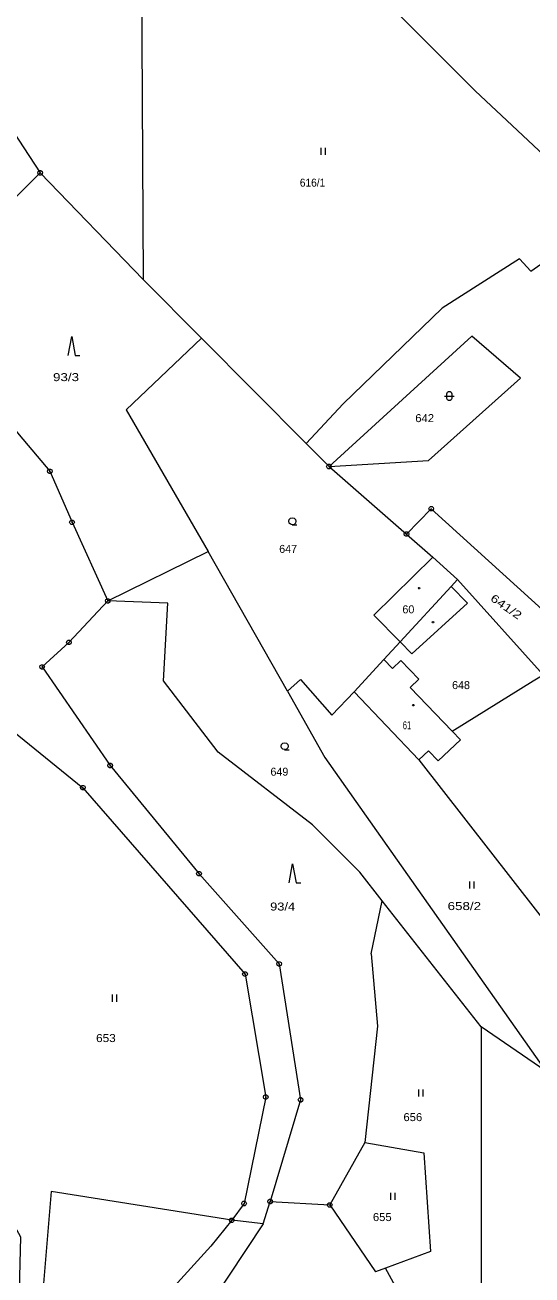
# Model space of a CAD drawing. Extents: x -687390 to -684106, y -954833 to -951648.
# Drawn here: x -687149.2 to -687041.5, y -953282.2 to -953016.7 of the extents above; entities that cross this region are included whole.
import ezdxf

# ---------------------------------------------------------------- set-up
doc = ezdxf.new("R2010")
doc.units = 0
doc.header["$LTSCALE"] = 0.68
for name, color, linetype, lineweight in [('1', 7, 'Continuous', 13), ('3', 7, 'Continuous', 13), ('4', 7, 'Continuous', 13), ('5', 7, 'Continuous', 13), ('8', 7, 'Continuous', 13)]:
    doc.layers.add(name, color=color, linetype=linetype, lineweight=lineweight)
doc.layers.add('2', color=7, linetype='Continuous')

msp = doc.modelspace()

# ---------------------------------------------------------------- linework, layer by layer
at = {"layer": '1'}
for p, q in [((-687053.63, -953030.68), (-687077.27, -953006.93)), ((-687053.63, -953030.68), (-687030.9, -953052.02)), ((-687041.8, -953068.98), (-687025.27, -953057.31)), ((-687127.73, -953098.46), (-687111.76, -953083.18)), ((-687084.65, -953110.47), (-687054.31, -953082.8)), ((-687043.97, -953091.71), (-687054.31, -953082.8)), ((-687043.97, -953091.71), (-687063.54, -953109.2)), ((-687127.73, -953098.46), (-687110.35, -953128.53)), ((-687089.49, -953105.6), (-687081.64, -953097.14)), ((-687089.49, -953105.6), (-687084.65, -953110.47)), ((-687084.65, -953110.47), (-687063.54, -953109.2)), ((-687131.65, -953139.03), (-687110.35, -953128.53)), ((-687062.63, -953129.75), (-687075.14, -953142.02)), ((-687057.34, -953134.44), (-687039.19, -953154.71)), ((-687055.22, -953139.5), (-687067.04, -953150.28)), ((-687069.56, -953147.71), (-687075.14, -953142.02)), ((-687069.56, -953147.71), (-687067.04, -953150.28)), ((-687090.72, -953155.7), (-687084.05, -953163.26)), ((-687067.4, -953157.38), (-687065.58, -953155.65)), ((-687084.05, -953163.26), (-687079.32, -953158.32)), ((-687065.6, -953172.81), (-687079.32, -953158.32)), ((-687063.53, -953170.85), (-687065.6, -953172.81)), ((-687065.6, -953172.81), (-687026.75, -953222.62)), ((-687088.17, -953186.61), (-687078.14, -953196.67)), ((-687075.72, -953214.02), (-687073.39, -953202.71)), ((-687077.04, -953254.03), (-687084.51, -953267.33)), ((-687098.61, -953271.36), (-687097.15, -953266.61)), ((-687097.15, -953266.61), (-687084.51, -953267.33)), ((-687084.51, -953267.33), (-687074.76, -953281.52)), ((-687098.61, -953271.36), (-687115.85, -953297.17))]:
    msp.add_line(p, q, dxfattribs=at)
for points in [[(-687095.7, -952989.07), (-687106.92, -952979.17), (-687114.72, -952973.41), (-687124.67, -952968.53), (-687124.1, -953070.77)], [(-687171.85, -953003.77), (-687164.64, -953019.72), (-687146.01, -953048.09), (-687124.1, -953070.77)], [(-687146.01, -953048.09), (-687156.68, -953058.6), (-687155.56, -953097.64), (-687150.48, -953103.71), (-687143.97, -953111.49), (-687139.25, -953122.31), (-687131.65, -953139.03), (-687139.9, -953147.82), (-687145.6, -953153.05), (-687131.15, -953173.98), (-687112.27, -953196.97), (-687095.24, -953216.13), (-687090.69, -953245), (-687097.15, -953266.61)], [(-687041.8, -953068.98), (-687044.16, -953066.35), (-687060.59, -953076.82), (-687081.64, -953097.14)], [(-687124.1, -953070.77), (-687111.76, -953083.18), (-687089.49, -953105.6)], [(-687084.65, -953110.47), (-687068.19, -953124.81), (-687062.93, -953119.45), (-687032.49, -953147.08), (-687028.11, -953161.25)], [(-687068.19, -953124.81), (-687062.63, -953129.75), (-687057.34, -953134.44)], [(-687090.72, -953155.7), (-687093.49, -953158.17), (-687110.35, -953128.53)], [(-687055.22, -953139.5), (-687058.72, -953135.93), (-687057.34, -953134.44)], [(-687088.17, -953186.61), (-687108.21, -953171.13), (-687119.83, -953156.02), (-687118.92, -953139.53), (-687131.65, -953139.03)], [(-687069.56, -953147.71), (-687072.99, -953151.44), (-687079.32, -953158.32)], [(-687065.58, -953155.65), (-687069.37, -953151.66), (-687071.18, -953153.38), (-687072.99, -953151.44)], [(-687058.51, -953166.68), (-687041.28, -953156), (-687039.19, -953154.71)], [(-687067.4, -953157.38), (-687058.51, -953166.68), (-687056.76, -953168.52)], [(-687093.49, -953158.17), (-687085.58, -953172.28), (-687038.6, -953238.91), (-687052.35, -953229.48), (-687052.31, -953285.08)], [(-687056.76, -953168.52), (-687061.46, -953173.02), (-687063.53, -953170.85)], [(-687052.35, -953229.48), (-687073.39, -953202.71), (-687078.14, -953196.67)], [(-687075.72, -953214.02), (-687074.36, -953229.32), (-687077.04, -953254.03), (-687064.49, -953256.28), (-687063.11, -953277.19)], [(-687098.61, -953271.36), (-687105.32, -953270.59), (-687143.65, -953264.48), (-687149.06, -953329.07)], [(-687063.11, -953277.19), (-687072.65, -953280.74), (-687074.76, -953281.52)], [(-687052.31, -953285.08), (-687053.41, -953303.18), (-687058.67, -953306.46), (-687072.65, -953280.74)]]:
    msp.add_lwpolyline(points, dxfattribs=at)
msp.add_lwpolyline([(-687165.32, -953155.74), (-687136.95, -953178.69), (-687102.5, -953218.28), (-687098.09, -953244.41), (-687102.7, -953267.02), (-687105.32, -953270.59), (-687109.75, -953276.06), (-687120.35, -953287.8), (-687145.88, -953324.64), (-687149.06, -953329.07), (-687165.16, -953358.07), (-687167.13, -953357.06), (-687152.34, -953326.49), (-687150.9, -953304.77), (-687150.09, -953274.18), (-687155.83, -953263.85), (-687157.39, -953253.22), (-687162.32, -953210.28), (-687164.57, -953187.72), (-687165.23, -953168.16)], close=True, dxfattribs=at)
at = {"layer": '3'}
for p, q in [((-687086.37, -953042.76), (-687086.37, -953044.26)), ((-687085.37, -953044.26), (-687085.37, -953042.76)), ((-687054.82, -953198.63), (-687054.82, -953200.13)), ((-687053.82, -953200.13), (-687053.82, -953198.63)), ((-687130.72, -953222.65), (-687130.72, -953224.15)), ((-687129.72, -953224.15), (-687129.72, -953222.65)), ((-687065.65, -953242.77), (-687065.65, -953244.27)), ((-687064.65, -953244.27), (-687064.65, -953242.77)), ((-687071.59, -953264.75), (-687071.59, -953266.25)), ((-687070.59, -953266.25), (-687070.59, -953264.75))]:
    msp.add_line(p, q, dxfattribs=at)
for points in [[(-687140.06, -953086.88), (-687139.31, -953082.88), (-687138.56, -953086.88), (-687137.56, -953086.88)], [(-687060.1, -953095.5), (-687058.83, -953095.5), (-687058.1, -953095.5)], [(-687092.44, -953122.84), (-687092.82, -953122.74), (-687093.09, -953122.47), (-687093.19, -953122.1), (-687093.09, -953121.73), (-687092.82, -953121.46), (-687092.45, -953121.36), (-687092.08, -953121.46), (-687091.81, -953121.73), (-687091.71, -953122.11), (-687091.81, -953122.49), (-687092.08, -953122.76), (-687092.46, -953122.86), (-687091.46, -953122.86)], [(-687094.07, -953170.61), (-687094.45, -953170.51), (-687094.72, -953170.24), (-687094.82, -953169.87), (-687094.72, -953169.5), (-687094.45, -953169.23), (-687094.08, -953169.13), (-687093.71, -953169.23), (-687093.44, -953169.5), (-687093.34, -953169.88), (-687093.44, -953170.26), (-687093.71, -953170.53), (-687094.09, -953170.63), (-687093.09, -953170.63)], [(-687093.13, -953198.9), (-687092.38, -953194.9), (-687091.63, -953198.9), (-687090.63, -953198.9)]]:
    msp.add_lwpolyline(points, dxfattribs=at)
msp.add_lwpolyline([(-687059.6, -953095), (-687059.5, -953094.71), (-687059.25, -953094.53), (-687058.94, -953094.53), (-687058.69, -953094.71), (-687058.59, -953095), (-687058.59, -953096), (-687058.69, -953096.29), (-687058.94, -953096.47), (-687059.25, -953096.47), (-687059.5, -953096.29), (-687059.6, -953096)], close=True, dxfattribs=at)
at = {"layer": '4'}
msp.add_line((-687069.56, -953147.71), (-687058.72, -953135.93), dxfattribs=at)
at = {"layer": '5'}
for points in [[(-687065.43, -953136.16), (-687065.34, -953136.31), (-687065.43, -953136.46), (-687065.61, -953136.46), (-687065.7, -953136.31), (-687065.61, -953136.16)], [(-687062.46, -953143.37), (-687062.37, -953143.52), (-687062.46, -953143.67), (-687062.64, -953143.67), (-687062.73, -953143.52), (-687062.64, -953143.37)], [(-687066.65, -953161.03), (-687066.56, -953161.18), (-687066.65, -953161.33), (-687066.83, -953161.33), (-687066.92, -953161.18), (-687066.83, -953161.03)]]:
    msp.add_lwpolyline(points, close=True, dxfattribs=at)
at = {"layer": '8'}
for p, q in [((-687146.13, -953048.09), (-687145.89, -953048.09)), ((-687144.09, -953111.49), (-687143.85, -953111.49)), ((-687084.77, -953110.47), (-687084.53, -953110.47)), ((-687063.05, -953119.45), (-687062.81, -953119.45)), ((-687139.37, -953122.31), (-687139.13, -953122.31)), ((-687068.31, -953124.81), (-687068.07, -953124.81)), ((-687131.77, -953139.03), (-687131.53, -953139.03)), ((-687140.02, -953147.82), (-687139.78, -953147.82)), ((-687145.72, -953153.05), (-687145.48, -953153.05)), ((-687131.27, -953173.98), (-687131.03, -953173.98)), ((-687137.07, -953178.69), (-687136.83, -953178.69)), ((-687112.39, -953196.97), (-687112.15, -953196.97)), ((-687095.36, -953216.13), (-687095.12, -953216.13)), ((-687102.62, -953218.28), (-687102.38, -953218.28)), ((-687098.21, -953244.41), (-687097.97, -953244.41)), ((-687090.81, -953245), (-687090.57, -953245)), ((-687097.27, -953266.61), (-687097.03, -953266.61)), ((-687102.82, -953267.02), (-687102.58, -953267.02)), ((-687084.63, -953267.33), (-687084.39, -953267.33)), ((-687105.44, -953270.59), (-687105.2, -953270.59))]:
    msp.add_line(p, q, dxfattribs=at)
for points in [[(-687145.86, -953047.61), (-687145.61, -953047.79), (-687145.51, -953048.08), (-687145.61, -953048.37), (-687145.86, -953048.55), (-687146.17, -953048.55), (-687146.42, -953048.37), (-687146.52, -953048.08), (-687146.42, -953047.79), (-687146.17, -953047.61)], [(-687143.82, -953111.01), (-687143.57, -953111.19), (-687143.47, -953111.48), (-687143.57, -953111.77), (-687143.82, -953111.95), (-687144.13, -953111.95), (-687144.38, -953111.77), (-687144.48, -953111.48), (-687144.38, -953111.19), (-687144.13, -953111.01)], [(-687084.5, -953109.99), (-687084.25, -953110.17), (-687084.15, -953110.46), (-687084.25, -953110.75), (-687084.5, -953110.93), (-687084.81, -953110.93), (-687085.06, -953110.75), (-687085.16, -953110.46), (-687085.06, -953110.17), (-687084.81, -953109.99)], [(-687062.78, -953118.97), (-687062.53, -953119.15), (-687062.43, -953119.44), (-687062.53, -953119.73), (-687062.78, -953119.91), (-687063.09, -953119.91), (-687063.34, -953119.73), (-687063.44, -953119.44), (-687063.34, -953119.15), (-687063.09, -953118.97)], [(-687139.1, -953121.83), (-687138.85, -953122.01), (-687138.75, -953122.3), (-687138.85, -953122.59), (-687139.1, -953122.77), (-687139.41, -953122.77), (-687139.66, -953122.59), (-687139.76, -953122.3), (-687139.66, -953122.01), (-687139.41, -953121.83)], [(-687068.04, -953124.33), (-687067.79, -953124.51), (-687067.69, -953124.8), (-687067.79, -953125.09), (-687068.04, -953125.27), (-687068.35, -953125.27), (-687068.6, -953125.09), (-687068.7, -953124.8), (-687068.6, -953124.51), (-687068.35, -953124.33)], [(-687131.5, -953138.55), (-687131.25, -953138.73), (-687131.15, -953139.02), (-687131.25, -953139.31), (-687131.5, -953139.49), (-687131.81, -953139.49), (-687132.06, -953139.31), (-687132.16, -953139.02), (-687132.06, -953138.73), (-687131.81, -953138.55)], [(-687139.75, -953147.34), (-687139.5, -953147.52), (-687139.4, -953147.81), (-687139.5, -953148.1), (-687139.75, -953148.28), (-687140.06, -953148.28), (-687140.31, -953148.1), (-687140.41, -953147.81), (-687140.31, -953147.52), (-687140.06, -953147.34)], [(-687145.45, -953152.57), (-687145.2, -953152.75), (-687145.1, -953153.04), (-687145.2, -953153.33), (-687145.45, -953153.51), (-687145.76, -953153.51), (-687146.01, -953153.33), (-687146.11, -953153.04), (-687146.01, -953152.75), (-687145.76, -953152.57)], [(-687131, -953173.5), (-687130.75, -953173.68), (-687130.65, -953173.97), (-687130.75, -953174.26), (-687131, -953174.44), (-687131.31, -953174.44), (-687131.56, -953174.26), (-687131.66, -953173.97), (-687131.56, -953173.68), (-687131.31, -953173.5)], [(-687136.8, -953178.21), (-687136.55, -953178.39), (-687136.45, -953178.68), (-687136.55, -953178.97), (-687136.8, -953179.15), (-687137.11, -953179.15), (-687137.36, -953178.97), (-687137.46, -953178.68), (-687137.36, -953178.39), (-687137.11, -953178.21)], [(-687112.12, -953196.49), (-687111.87, -953196.67), (-687111.77, -953196.96), (-687111.87, -953197.25), (-687112.12, -953197.43), (-687112.43, -953197.43), (-687112.68, -953197.25), (-687112.78, -953196.96), (-687112.68, -953196.67), (-687112.43, -953196.49)], [(-687095.09, -953215.65), (-687094.84, -953215.83), (-687094.74, -953216.12), (-687094.84, -953216.41), (-687095.09, -953216.59), (-687095.4, -953216.59), (-687095.65, -953216.41), (-687095.75, -953216.12), (-687095.65, -953215.83), (-687095.4, -953215.65)], [(-687102.35, -953217.8), (-687102.1, -953217.98), (-687102, -953218.27), (-687102.1, -953218.56), (-687102.35, -953218.74), (-687102.66, -953218.74), (-687102.91, -953218.56), (-687103.01, -953218.27), (-687102.91, -953217.98), (-687102.66, -953217.8)], [(-687097.94, -953243.93), (-687097.69, -953244.11), (-687097.59, -953244.4), (-687097.69, -953244.69), (-687097.94, -953244.87), (-687098.25, -953244.87), (-687098.5, -953244.69), (-687098.6, -953244.4), (-687098.5, -953244.11), (-687098.25, -953243.93)], [(-687090.54, -953244.52), (-687090.29, -953244.7), (-687090.19, -953244.99), (-687090.29, -953245.28), (-687090.54, -953245.46), (-687090.85, -953245.46), (-687091.1, -953245.28), (-687091.2, -953244.99), (-687091.1, -953244.7), (-687090.85, -953244.52)], [(-687102.55, -953266.54), (-687102.3, -953266.72), (-687102.2, -953267.01), (-687102.3, -953267.3), (-687102.55, -953267.48), (-687102.86, -953267.48), (-687103.11, -953267.3), (-687103.21, -953267.01), (-687103.11, -953266.72), (-687102.86, -953266.54)], [(-687097, -953266.13), (-687096.75, -953266.31), (-687096.65, -953266.6), (-687096.75, -953266.89), (-687097, -953267.07), (-687097.31, -953267.07), (-687097.56, -953266.89), (-687097.66, -953266.6), (-687097.56, -953266.31), (-687097.31, -953266.13)], [(-687084.36, -953266.85), (-687084.11, -953267.03), (-687084.01, -953267.32), (-687084.11, -953267.61), (-687084.36, -953267.79), (-687084.67, -953267.79), (-687084.92, -953267.61), (-687085.02, -953267.32), (-687084.92, -953267.03), (-687084.67, -953266.85)], [(-687105.17, -953270.11), (-687104.92, -953270.29), (-687104.82, -953270.58), (-687104.92, -953270.87), (-687105.17, -953271.05), (-687105.48, -953271.05), (-687105.73, -953270.87), (-687105.83, -953270.58), (-687105.73, -953270.29), (-687105.48, -953270.11)]]:
    msp.add_lwpolyline(points, close=True, dxfattribs=at)

# ---------------------------------------------------------------- texts
at = {"layer": '2'}
for s, width, p in [('616/1', 0.95, (-687090.856, -953051.02)), ('93/3', 1.25, (-687143.285, -953092.33)), ('642', 1.05, (-687066.336, -953101.04)), ('61', 0.7, (-687068.986, -953166.28)), ('93/4', 1.2, (-687097.165, -953204.79)), ('658/2', 1.25, (-687059.466, -953204.69)), ('653', 1.1, (-687134.136, -953232.73)), ('656', 1.05, (-687068.846, -953249.52)), ('655', 1.05, (-687075.336, -953270.75))]:
    msp.add_text(s, height=1.7, dxfattribs=dict(at, width=width)).set_placement(p)
for s, p in [('647', (-687095.236, -953128.82)), ('60', (-687069.066, -953141.66)), ('648', (-687058.516, -953157.75)), ('649', (-687097.096, -953176.15))]:
    msp.add_text(s, height=1.7, dxfattribs=at).set_placement(p)
at = {"layer": '2', "width": 1.3}
msp.add_text('641/2', height=1.7, rotation=325.154, dxfattribs=at).set_placement((-687050.534, -953138.838))

doc.saveas('drawing.dxf')
